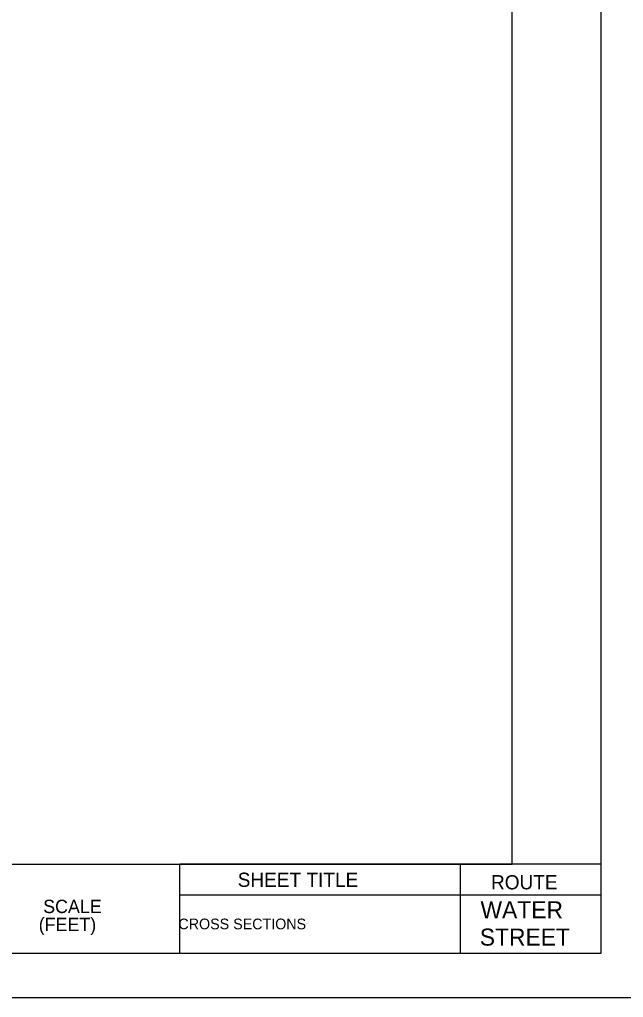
# Model space of a CAD drawing. Extents: x 1797478 to 1808916, y 246529 to 250952.
# Drawn here: x 1805445.6 to 1805513.5, y 250064.4 to 250174.4 of the extents above; entities that cross this region are included whole.
import ezdxf

# ---------------------------------------------------------------- set-up
doc = ezdxf.new("R2010")
doc.units = 0
for name, color, linetype in [('ANNO-SHT', 7, 'Continuous'), ('ANNO-SYMB', 7, 'Continuous'), ('ANNO-TXT', 7, 'Continuous'), ('Level 6', 7, 'Continuous'), ('Level 62', 7, 'Continuous'), ('SHT-BDR', 7, 'Continuous'), ('SHT-BNDRY', 7, 'Continuous')]:
    doc.layers.add(name, color=color, linetype=linetype)

msp = doc.modelspace()

# ---------------------------------------------------------------- linework, layer by layer
at = {"layer": 'ANNO-TXT'}
for p, q in [((1805463.66, 250075.96), (1805495.19, 250075.96)), ((1805495.19, 250075.96), (1805511, 250075.96))]:
    msp.add_line(p, q, dxfattribs=at)
at = {"layer": 'Level 6'}
msp.add_line((1805511, 250079.43), (1805463.66, 250079.43), dxfattribs=at)
at = {"layer": 'Level 62'}
msp.add_lwpolyline([(1805176, 250064.42), (1805516, 250064.42), (1805516, 250284.42), (1805176, 250284.42)], close=True, dxfattribs=at)
at = {"layer": 'SHT-BDR'}
msp.add_lwpolyline([(1805201, 250079.43), (1805501, 250079.43), (1805501, 250269.43), (1805201, 250269.43)], close=True, dxfattribs=at)
at = {"layer": 'SHT-BNDRY'}
for p, q in [((1805463.66, 250069.42), (1805463.66, 250079.43)), ((1805495.19, 250069.42), (1805495.19, 250079.43))]:
    msp.add_line(p, q, dxfattribs=at)
msp.add_lwpolyline([(1805188.5, 250069.42), (1805511, 250069.42), (1805511, 250279.42), (1805188.5, 250279.42)], close=True, dxfattribs=at)

# ---------------------------------------------------------------- texts
at = {"layer": 'ANNO-SHT'}
for s, height, p in [(' WATER ', 1.92, (1805496.73, 250073.32)), ('          CROSS SECTIONS          ', 1.2, (1805459.03, 250072.09)), (' STREET ', 1.92, (1805496.65, 250070.25))]:
    msp.add_text(s, height=height, rotation=360, dxfattribs=at).set_placement(p)
at = {"layer": 'ANNO-SYMB'}
for s, p in [('SCALE', (1805448.29, 250073.91)), ('(FEET)', (1805447.79, 250071.88))]:
    msp.add_text(s, height=1.499, rotation=0.0572, dxfattribs=at).set_placement(p)
at = {"layer": 'ANNO-TXT'}
for s, p in [('SHEET TITLE', (1805470.15, 250076.86)), ('ROUTE', (1805498.62, 250076.58))]:
    msp.add_text(s, height=1.6, dxfattribs=at).set_placement(p)

doc.saveas('drawing.dxf')
